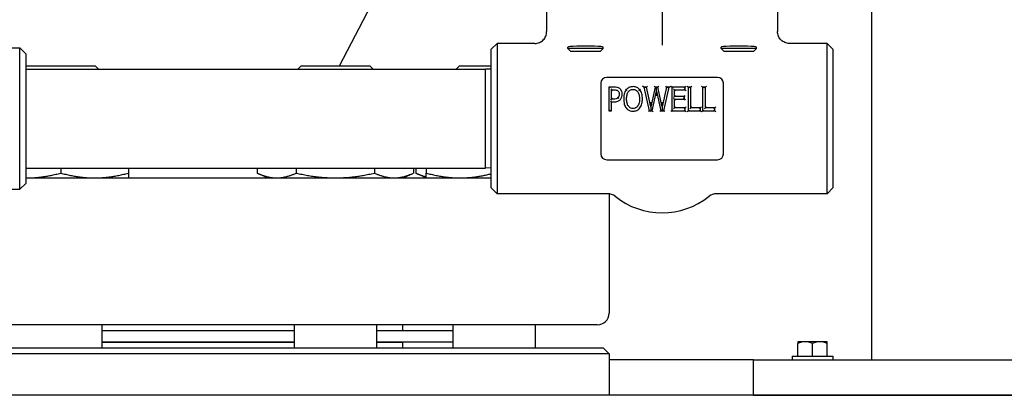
# Model space of a CAD drawing. Header units: inches. Extents: x 24 to 1128, y -69 to 748.
# Tile 466 of 656: x 612.03 to 622.47, y 339.73 to 343.72. Entities that reach past the tile are written whole.
import ezdxf

# ---------------------------------------------------------------- set-up
doc = ezdxf.new("R2010")
doc.units = ezdxf.units.IN
doc.header["$LTSCALE"] = 32
doc.header["$MEASUREMENT"] = 0
doc.layers.add('Visible (ANSI)', color=7, linetype='Continuous', lineweight=30)

msp = doc.modelspace()

# ---------------------------------------------------------------- linework, layer by layer
at = {"layer": 'Visible (ANSI)'}
for p, q in [((621.06363, 375.85867), (621.06363, 340.10867)), ((615.41982, 343.23117), (617.38931, 346.9885)), ((617.61813, 344.02117), (617.61813, 343.59361)), ((618.84313, 344.02117), (618.84313, 343.57401)), ((620.06813, 344.02117), (620.06813, 343.59361)), ((618.84313, 343.57401), (618.84313, 343.44925)), ((617.03063, 343.40617), (617.09313, 343.46867)), ((617.09313, 343.46867), (617.09313, 341.87367)), ((617.49266, 343.46867), (617.09313, 343.46867)), ((620.59313, 343.46867), (620.19361, 343.46867)), ((620.59313, 341.87367), (620.59313, 343.46867)), ((620.65563, 343.40617), (620.59313, 343.46867)), ((611.59313, 343.42117), (612.03063, 343.42117)), ((612.03063, 341.92117), (612.03063, 343.42117)), ((612.09313, 343.35867), (612.03063, 343.42117)), ((612.09313, 343.35867), (612.09313, 341.98367)), ((617.03063, 341.93617), (617.03063, 343.40617)), ((617.84313, 343.41499), (617.84313, 343.42803)), ((618.21813, 343.41499), (617.84313, 343.41499)), ((617.87195, 343.38617), (617.84313, 343.41499)), ((617.87195, 343.38617), (618.18931, 343.38617)), ((618.18931, 343.38617), (618.21813, 343.41499)), ((618.21813, 343.41499), (618.21813, 343.42803)), ((619.46813, 343.41499), (619.46813, 343.42803)), ((619.84313, 343.41499), (619.46813, 343.41499)), ((619.49695, 343.38617), (619.46813, 343.41499)), ((619.49695, 343.38617), (619.81431, 343.38617)), ((619.81431, 343.38617), (619.84313, 343.41499)), ((619.84313, 343.41499), (619.84313, 343.42803)), ((620.65563, 343.40617), (620.65563, 341.93617)), ((612.09837, 343.23117), (612.09313, 343.22593)), ((612.09837, 343.23117), (612.82754, 343.23117)), ((612.82754, 343.23117), (612.86254, 343.19617)), ((615.01224, 343.23117), (614.97724, 343.19617)), ((615.01224, 343.23117), (615.74141, 343.23117)), ((615.74141, 343.23117), (615.77641, 343.19617)), ((616.69457, 343.23117), (616.65957, 343.19617)), ((616.69457, 343.23117), (617.03063, 343.23117)), ((612.09313, 343.19617), (616.96813, 343.19617)), ((616.96813, 342.14617), (616.96813, 343.19617)), ((617.03063, 343.19453), (616.96813, 343.19617)), ((618.19313, 343.04617), (618.19313, 342.29617)), ((619.43063, 343.10867), (618.25563, 343.10867)), ((619.49313, 342.29617), (619.49313, 343.04617)), ((618.27782, 343.00487), (618.28824, 342.99445)), ((618.27782, 343.00487), (618.27782, 342.75487)), ((618.33434, 343.00487), (618.27782, 343.00487)), ((618.29739, 342.98652), (618.30781, 342.9761)), ((618.30781, 342.87643), (618.30781, 342.9761)), ((618.30781, 342.9761), (618.33252, 342.9761)), ((618.31822, 342.96569), (618.30781, 342.9761)), ((618.46218, 342.97631), (618.45394, 342.98267)), ((618.60724, 342.97631), (618.61544, 342.98273)), ((618.64796, 343.00487), (618.63487, 343.01529)), ((618.64796, 343.00487), (618.66105, 342.99445)), ((618.64796, 343.00487), (618.7055, 342.75487)), ((618.67855, 343.00487), (618.64796, 343.00487)), ((618.67855, 343.00487), (618.67016, 342.99445)), ((618.67855, 343.00487), (618.68694, 343.01529)), ((618.72393, 342.79681), (618.67855, 343.00487)), ((618.76891, 343.00487), (618.72393, 342.79681)), ((618.73832, 342.75487), (618.78309, 342.96233)), ((618.76891, 343.00487), (618.7605, 343.01529)), ((618.76891, 343.00487), (618.77731, 342.99445)), ((618.7993, 343.00487), (618.76891, 343.00487)), ((618.78301, 342.99739), (618.77937, 342.99445)), ((618.78309, 342.96233), (618.78301, 342.99739)), ((618.78667, 342.99445), (618.78301, 342.99739)), ((618.78309, 342.96233), (618.82887, 342.75487)), ((618.78309, 342.96233), (618.7832, 342.91348)), ((618.7993, 343.00487), (618.79089, 342.99445)), ((618.7993, 343.00487), (618.8077, 343.01529)), ((618.84468, 342.79498), (618.7993, 343.00487)), ((618.88965, 343.00487), (618.84468, 342.79498)), ((618.86251, 342.75487), (618.91903, 343.00487)), ((618.88965, 343.00487), (618.88123, 343.01529)), ((618.88965, 343.00487), (618.89807, 342.99445)), ((618.91903, 343.00487), (618.88965, 343.00487)), ((618.91903, 343.00487), (618.90599, 342.99445)), ((618.91903, 343.00487), (618.93206, 343.01529)), ((618.93535, 343.01529), (618.94577, 343.00487)), ((618.94577, 343.00487), (618.95619, 342.99445)), ((618.94577, 343.00487), (618.94577, 342.75487)), ((619.08637, 343.00487), (618.94577, 343.00487)), ((618.97575, 342.97529), (618.96534, 342.98571)), ((618.97575, 342.97529), (619.08637, 342.97529)), ((618.97575, 342.90682), (618.97575, 342.97529)), ((618.97575, 342.97529), (618.98617, 342.96488)), ((618.97575, 342.90682), (618.98617, 342.91723)), ((619.08637, 343.00487), (619.07595, 342.99445)), ((619.08637, 342.97529), (619.07595, 342.98571)), ((619.07887, 342.90682), (619.08929, 342.91723)), ((619.08637, 343.00487), (619.09679, 343.01529)), ((619.08637, 342.97529), (619.08637, 343.00487)), ((619.08637, 342.97529), (619.09679, 342.96488)), ((619.11919, 343.00487), (619.10877, 343.01529)), ((619.11919, 343.00487), (619.12961, 342.99445)), ((619.11919, 343.00487), (619.11919, 342.75487)), ((619.14917, 343.00487), (619.11919, 343.00487)), ((619.14917, 343.00487), (619.13876, 342.99445)), ((619.14917, 343.00487), (619.15959, 343.01529)), ((619.14917, 342.78445), (619.14917, 343.00487)), ((619.27296, 343.00487), (619.26254, 343.01529)), ((619.27296, 343.00487), (619.27296, 342.75487)), ((619.27296, 343.00487), (619.28338, 342.99445)), ((619.30294, 343.00487), (619.27296, 343.00487)), ((619.30294, 343.00487), (619.29253, 342.99445)), ((619.30294, 343.00487), (619.31336, 343.01529)), ((619.30294, 342.78445), (619.30294, 343.00487)), ((618.29739, 342.86601), (618.30781, 342.87643)), ((618.30781, 342.84806), (618.29739, 342.85848)), ((618.31822, 342.88684), (618.30781, 342.87643)), ((618.32827, 342.87643), (618.30781, 342.87643)), ((618.30781, 342.75487), (618.30781, 342.84806)), ((618.30781, 342.84806), (618.33313, 342.84806)), ((618.36803, 342.89828), (618.37588, 342.89142)), ((618.72393, 342.79681), (618.72389, 342.8459)), ((618.84468, 342.79498), (618.84463, 342.84449)), ((618.97575, 342.90682), (618.96534, 342.8964)), ((618.97575, 342.87724), (618.96534, 342.88765)), ((619.07887, 342.90682), (618.97575, 342.90682)), ((618.97575, 342.87724), (619.07887, 342.87724)), ((618.97575, 342.78445), (618.97575, 342.87724)), ((618.97575, 342.87724), (618.98617, 342.86682)), ((619.07887, 342.90682), (619.06846, 342.8964)), ((619.07887, 342.87724), (619.06846, 342.88765)), ((619.07887, 342.87724), (619.07887, 342.90682)), ((619.07887, 342.87724), (619.08929, 342.86682)), ((618.27782, 342.75487), (618.28824, 342.76529)), ((618.27782, 342.75487), (618.30781, 342.75487)), ((618.30781, 342.75487), (618.29739, 342.76529)), ((618.7055, 342.75487), (618.6972, 342.74445)), ((618.7055, 342.75487), (618.71379, 342.76529)), ((618.7055, 342.75487), (618.73832, 342.75487)), ((618.72014, 342.76529), (618.72396, 342.76221)), ((618.72393, 342.79681), (618.72396, 342.76221)), ((618.72396, 342.76221), (618.72778, 342.76529)), ((618.73832, 342.75487), (618.72991, 342.76529)), ((618.73832, 342.75487), (618.74672, 342.74445)), ((618.82887, 342.75487), (618.82051, 342.74445)), ((618.82887, 342.75487), (618.83724, 342.76529)), ((618.82887, 342.75487), (618.86251, 342.75487)), ((618.84471, 342.76184), (618.84044, 342.76529)), ((618.84468, 342.79498), (618.84471, 342.76184)), ((618.84897, 342.76529), (618.84471, 342.76184)), ((618.86251, 342.75487), (618.85418, 342.76529)), ((618.87083, 342.74445), (618.86251, 342.75487)), ((618.94577, 342.75487), (618.93535, 342.74445)), ((618.94577, 342.75487), (618.95619, 342.76529)), ((618.94577, 342.75487), (619.08637, 342.75487)), ((618.97575, 342.78445), (618.96534, 342.77403)), ((618.97575, 342.78445), (618.98617, 342.79487)), ((619.08637, 342.78445), (618.97575, 342.78445)), ((619.08637, 342.78445), (619.07595, 342.77403)), ((619.08637, 342.75487), (619.07595, 342.76529)), ((619.08637, 342.78445), (619.09679, 342.79487)), ((619.08637, 342.75487), (619.08637, 342.78445)), ((619.08637, 342.75487), (619.09679, 342.74445)), ((619.10877, 342.74445), (619.11919, 342.75487)), ((619.11919, 342.75487), (619.12961, 342.76529)), ((619.11919, 342.75487), (619.24926, 342.75487)), ((619.14917, 342.78445), (619.13876, 342.77403)), ((619.14917, 342.78445), (619.15959, 342.79487)), ((619.24926, 342.78445), (619.14917, 342.78445)), ((619.24926, 342.78445), (619.23884, 342.77403)), ((619.24926, 342.75487), (619.23884, 342.76529)), ((619.24926, 342.78445), (619.25967, 342.79487)), ((619.24926, 342.75487), (619.24926, 342.78445)), ((619.24926, 342.75487), (619.25967, 342.74445)), ((619.26254, 342.74445), (619.27296, 342.75487)), ((619.27296, 342.75487), (619.28338, 342.76529)), ((619.27296, 342.75487), (619.40302, 342.75487)), ((619.30294, 342.78445), (619.29253, 342.77403)), ((619.30294, 342.78445), (619.31336, 342.79487)), ((619.40302, 342.78445), (619.30294, 342.78445)), ((619.40302, 342.78445), (619.39261, 342.77403)), ((619.40302, 342.75487), (619.39261, 342.76529)), ((619.40302, 342.78445), (619.41344, 342.79487)), ((619.40302, 342.75487), (619.40302, 342.78445)), ((619.40302, 342.75487), (619.41344, 342.74445)), ((618.25563, 342.23367), (619.43063, 342.23367)), ((612.09313, 342.14617), (616.96813, 342.14617)), ((612.46296, 342.14617), (612.46296, 342.09304)), ((613.18196, 342.14617), (613.18196, 342.09304)), ((614.5466, 342.14617), (614.5466, 342.09304)), ((614.65783, 342.04117), (614.5466, 342.09304)), ((614.96171, 342.14617), (614.96171, 342.09304)), ((615.79194, 342.14617), (615.79194, 342.09304)), ((616.09583, 342.04117), (616.20706, 342.09304)), ((616.20706, 342.14617), (616.20706, 342.09304)), ((616.22892, 342.14617), (616.22892, 342.09304)), ((616.34015, 342.04117), (616.22892, 342.09304)), ((616.34015, 342.14617), (616.34015, 342.09304)), ((617.03063, 342.14781), (616.96813, 342.14617)), ((612.09313, 341.98367), (612.03063, 341.92117)), ((612.09313, 342.04117), (617.03063, 342.04117)), ((611.29063, 341.92117), (612.03063, 341.92117)), ((617.03063, 341.93617), (617.09313, 341.87367)), ((618.26641, 341.87367), (617.09313, 341.87367)), ((618.28063, 341.87286), (618.28063, 340.60617)), ((620.59313, 341.87367), (619.41985, 341.87367)), ((620.65563, 341.93617), (620.59313, 341.87367)), ((618.15563, 340.48117), (603.40563, 340.48117)), ((612.90046, 340.48117), (612.90046, 340.23617)), ((612.90046, 340.42117), (614.93933, 340.42117)), ((614.93933, 340.48117), (614.93933, 340.23617)), ((615.81433, 340.48117), (615.81433, 340.23617)), ((615.81433, 340.42117), (616.62165, 340.42117)), ((616.09063, 340.48117), (616.09063, 340.42117)), ((616.62165, 340.48117), (616.62165, 340.23617)), ((617.49665, 340.48117), (617.49665, 340.23617)), ((612.90046, 340.30117), (614.93933, 340.30117)), ((615.81433, 340.30117), (616.62165, 340.30117)), ((615.97063, 340.30117), (615.97063, 340.29617)), ((620.36063, 340.30267), (620.28263, 340.30267)), ((620.28263, 340.30267), (620.28263, 340.28345)), ((620.51663, 340.30267), (620.36063, 340.30267)), ((620.59463, 340.30267), (620.51663, 340.30267)), ((620.59463, 340.28345), (620.59463, 340.30267)), ((603.34463, 340.23617), (618.21813, 340.23617)), ((612.90046, 340.29617), (614.93933, 340.29617)), ((615.81433, 340.29617), (616.09063, 340.29617)), ((616.09063, 340.29617), (616.09063, 340.23617)), ((618.21813, 340.23617), (618.28063, 340.17367)), ((620.28263, 340.14767), (620.28263, 340.28345)), ((620.43863, 340.14767), (620.43863, 340.28345)), ((620.59463, 340.14767), (620.59463, 340.28345)), ((618.28063, 340.17367), (603.34463, 340.17367)), ((618.28063, 340.17367), (618.28063, 339.73367)), ((619.81363, 340.10867), (618.28063, 340.10867)), ((619.81363, 340.10867), (623.81363, 340.10867)), ((619.81363, 339.73367), (619.81363, 340.10867)), ((620.22263, 340.14767), (620.65463, 340.14767)), ((620.22263, 340.14767), (620.22263, 340.10867)), ((620.65463, 340.14767), (620.65463, 340.10867)), ((752.78063, 339.73367), (468.78063, 339.73367)), ((619.81363, 339.73367), (623.81363, 339.73367))]:
    msp.add_line(p, q, dxfattribs=at)
for centre, radius, start, end in [((618.25563, 343.04617), 0.0625, 90, 180), ((619.43063, 343.04617), 0.0625, 0, 90), ((618.25563, 342.29617), 0.0625, 180, 270), ((619.43063, 342.29617), 0.0625, 270, 0), ((618.26641, 341.74867), 0.125, 51.30526, 90), ((619.41985, 341.74867), 0.125, 90, 128.69474), ((618.84313, 342.46867), 0.7975, 231.30526, 308.69474), ((618.15563, 340.60617), 0.125, 270, 0)]:
    msp.add_arc(centre, radius, start, end, dxfattribs=at)
for centre, major_axis, ratio, start_param, end_param in [((618.03063, 343.42803), (-0.1875, 0), 0.06996805, 3.14159265, 6.28318531), ((619.65563, 343.42803), (-0.1875, 0), 0.06996805, 3.14159265, 6.28318531), ((620.36063, 340.08205), (0, 0.22062), 0.8660254, 0, 0.42053434), ((620.36063, 340.08205), (0, 0.22062), 0.8660254, 5.86265097, 6.28318531), ((620.51663, 340.08205), (0, 0.22062), 0.8660254, 0, 0.42053434), ((620.51663, 340.08205), (0, 0.22062), 0.8660254, 5.86265097, 6.28318531)]:
    msp.add_ellipse(centre, major_axis=major_axis, ratio=ratio, start_param=start_param, end_param=end_param, dxfattribs=at)
for points, knots in [([(617.49266, 343.46867), (617.49276, 343.46867), (617.49287, 343.46867), (617.50141, 343.46869), (617.50981, 343.46956), (617.52632, 343.47296), (617.53438, 343.47548), (617.55713, 343.48519), (617.57075, 343.49445), (617.5936, 343.51763), (617.60264, 343.5313), (617.61496, 343.56133), (617.61813, 343.57739), (617.61813, 343.59361)], [-0.000814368, -0.000814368, -0.000814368, -0.000814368, 0, 0, 0.064241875, 0.064241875, 0.128437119, 0.128437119, 0.252723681, 0.252723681, 0.376479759, 0.376479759, 0.500082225, 0.500082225, 0.500082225, 0.500082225]), ([(620.19361, 343.46867), (620.1935, 343.46867), (620.1934, 343.46867), (620.18486, 343.46869), (620.17645, 343.46956), (620.15994, 343.47296), (620.15188, 343.47548), (620.12913, 343.48519), (620.11552, 343.49445), (620.09266, 343.51763), (620.08362, 343.5313), (620.0713, 343.56133), (620.06813, 343.57739), (620.06813, 343.59361)], [-0.000814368, -0.000814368, -0.000814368, -0.000814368, 0, 0, 0.064241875, 0.064241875, 0.128437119, 0.128437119, 0.252723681, 0.252723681, 0.376479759, 0.376479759, 0.500082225, 0.500082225, 0.500082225, 0.500082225]), ([(618.33252, 342.9761), (618.34066, 342.9761), (618.34876, 342.97559), (618.35592, 342.97398), (618.362, 342.9726), (618.36767, 342.97012), (618.37243, 342.96658)], [-0.122506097, -0.122506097, -0.122506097, -0.122506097, -0.056963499, -0.056963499, -0.056963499, 0, 0, 0, 0]), ([(618.39289, 342.98927), (618.38431, 342.99591), (618.37372, 343.00019), (618.35373, 343.00433), (618.34392, 343.00487), (618.33434, 343.00487)], [-0.138862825, -0.138862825, -0.138862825, -0.138862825, -0.069431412, -0.069431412, 0, 0, 0, 0]), ([(618.37243, 342.96658), (618.37425, 342.96525), (618.37592, 342.96379), (618.38228, 342.95711), (618.38547, 342.9506), (618.38818, 342.93851), (618.38864, 342.93352), (618.38864, 342.92849)], [-0.133484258, -0.133484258, -0.133484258, -0.133484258, -0.111838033, -0.111838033, -0.043014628, -0.043014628, 0, 0, 0, 0]), ([(618.38864, 342.92849), (618.38864, 342.92116), (618.38775, 342.91397), (618.3856, 342.90773), (618.38356, 342.90182), (618.3802, 342.89627), (618.37588, 342.89142)], [-0.120762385, -0.120762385, -0.120762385, -0.120762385, -0.058711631, -0.058711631, -0.058711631, 0, 0, 0, 0]), ([(618.41964, 342.92951), (618.41964, 342.93528), (618.41924, 342.94125), (618.41645, 342.95683), (618.41267, 342.9665), (618.403, 342.98029), (618.39822, 342.98523), (618.39289, 342.98927)], [-0.147704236, -0.147704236, -0.147704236, -0.147704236, -0.107448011, -0.107448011, -0.043038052, -0.043038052, 0, 0, 0, 0]), ([(618.39999, 342.874), (618.40705, 342.88168), (618.41196, 342.89106), (618.41816, 342.90981), (618.41964, 342.91982), (618.41964, 342.92951)], [-0.132539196, -0.132539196, -0.132539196, -0.132539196, -0.066269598, -0.066269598, 0, 0, 0, 0]), ([(618.46218, 342.97631), (618.45164, 342.96231), (618.44481, 342.94602), (618.43659, 342.91309), (618.43524, 342.89627), (618.43524, 342.87987)], [-0.240711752, -0.240711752, -0.240711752, -0.240711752, -0.120355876, -0.120355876, 0, 0, 0, 0]), ([(618.53471, 343.01014), (618.52787, 343.01014), (618.52084, 343.00954), (618.50279, 343.00592), (618.49202, 343.00159), (618.47465, 342.98995), (618.46785, 342.98345), (618.46218, 342.97631)], [-0.18591653, -0.18591653, -0.18591653, -0.18591653, -0.138338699, -0.138338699, -0.06221417, -0.06221417, 0, 0, 0, 0]), ([(618.47042, 342.96994), (618.4704, 342.96995), (618.47038, 342.96997), (618.46927, 342.97082), (618.4682, 342.97166), (618.46621, 342.97319), (618.46531, 342.97389), (618.4638, 342.97505), (618.46321, 342.97551), (618.46239, 342.97614), (618.46218, 342.97631), (618.46218, 342.97631)], [-0.0416936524, -0.0416936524, -0.0416936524, -0.0416936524, -0.0415007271, -0.0415007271, -0.0310068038, -0.0310068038, -0.0206705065, -0.0206705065, -0.010335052, -0.010335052, 0, 0, 0, 0]), ([(618.46623, 342.87987), (618.46623, 342.89469), (618.46755, 342.90951), (618.47099, 342.92343), (618.47387, 342.93506), (618.47828, 342.94629), (618.48467, 342.95544)], [-0.215766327, -0.215766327, -0.215766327, -0.215766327, -0.098071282, -0.098071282, -0.098071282, 0, 0, 0, 0]), ([(618.48467, 342.95544), (618.48705, 342.95885), (618.48968, 342.96207), (618.49667, 342.9691), (618.50124, 342.97253), (618.50625, 342.97509), (618.51306, 342.97858), (618.52072, 342.98053), (618.53072, 342.9813), (618.53271, 342.98137), (618.53471, 342.98137)], [-0.174271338, -0.174271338, -0.174271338, -0.174271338, -0.138546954, -0.138546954, -0.086957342, -0.086957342, -0.086957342, -0.017106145, -0.017106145, 0, 0, 0, 0]), ([(618.60724, 342.97631), (618.60294, 342.9817), (618.598, 342.98666), (618.5824, 342.99891), (618.5706, 343.00461), (618.55037, 343.00937), (618.54241, 343.01014), (618.53471, 343.01014)], [-0.185883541, -0.185883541, -0.185883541, -0.185883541, -0.139125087, -0.139125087, -0.053509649, -0.053509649, 0, 0, 0, 0]), ([(618.53471, 342.98137), (618.53973, 342.98137), (618.54473, 342.98087), (618.55719, 342.97808), (618.56432, 342.97491), (618.57604, 342.96629), (618.58077, 342.96123), (618.58475, 342.95544)], [-0.174076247, -0.174076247, -0.174076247, -0.174076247, -0.130644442, -0.130644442, -0.061153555, -0.061153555, 0, 0, 0, 0]), ([(618.58475, 342.95544), (618.59174, 342.94536), (618.59638, 342.93273), (618.6021, 342.90705), (618.60319, 342.89346), (618.60319, 342.87987)], [-0.215666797, -0.215666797, -0.215666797, -0.215666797, -0.107833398, -0.107833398, 0, 0, 0, 0]), ([(618.59904, 342.96988), (618.59905, 342.9699), (618.59907, 342.96992), (618.60018, 342.97078), (618.60125, 342.97162), (618.60323, 342.97317), (618.60412, 342.97387), (618.60562, 342.97504), (618.60622, 342.97551), (618.60703, 342.97614), (618.60724, 342.97631), (618.60724, 342.97631)], [-0.0001929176, -0.0001929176, -0.0001929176, -0.0001929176, 0, 0, 0.0104928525, 0.0104928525, 0.020828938, 0.020828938, 0.0311645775, 0.0311645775, 0.0415000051, 0.0415000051, 0.0415000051, 0.0415000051]), ([(618.63418, 342.87987), (618.63418, 342.89824), (618.63242, 342.91712), (618.62709, 342.93538), (618.62295, 342.94958), (618.61673, 342.96395), (618.60724, 342.97631)], [-0.240427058, -0.240427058, -0.240427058, -0.240427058, -0.105767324, -0.105767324, -0.105767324, 0, 0, 0, 0]), ([(618.37588, 342.89142), (618.37069, 342.88537), (618.36402, 342.88133), (618.34743, 342.87707), (618.33783, 342.87643), (618.32827, 342.87643)], [-0.153328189, -0.153328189, -0.153328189, -0.153328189, -0.076664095, -0.076664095, 0, 0, 0, 0]), ([(618.33313, 342.84806), (618.34591, 342.84806), (618.35945, 342.84908), (618.37274, 342.85465), (618.38301, 342.85896), (618.39255, 342.86577), (618.39999, 342.874)], [-0.165300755, -0.165300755, -0.165300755, -0.165300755, -0.073748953, -0.073748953, -0.073748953, 0, 0, 0, 0]), ([(618.37588, 342.89142), (618.37588, 342.89142), (618.37608, 342.89124), (618.37685, 342.89057), (618.37742, 342.89007), (618.37885, 342.88881), (618.37971, 342.88807), (618.3816, 342.88641), (618.38262, 342.88552), (618.38368, 342.88459), (618.3837, 342.88458), (618.38372, 342.88456)], [-0.0414998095, -0.0414998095, -0.0414998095, -0.0414998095, -0.0311644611, -0.0311644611, -0.0208288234, -0.0208288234, -0.0104926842, -0.0104926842, 0, 0, 0.0001929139, 0.0001929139, 0.0001929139, 0.0001929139]), ([(618.43524, 342.87987), (618.43524, 342.86158), (618.43703, 342.84281), (618.44223, 342.82466), (618.44631, 342.81041), (618.45257, 342.79596), (618.46218, 342.78364)], [-0.239775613, -0.239775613, -0.239775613, -0.239775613, -0.105784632, -0.105784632, -0.105784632, 0, 0, 0, 0]), ([(618.53471, 342.77837), (618.52651, 342.77837), (618.51839, 342.7798), (618.50075, 342.78711), (618.49181, 342.79478), (618.48487, 342.80451), (618.47883, 342.81297), (618.47457, 342.82285), (618.46764, 342.84813), (618.46623, 342.86396), (618.46623, 342.87987)], [-0.389250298, -0.389250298, -0.389250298, -0.389250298, -0.317994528, -0.317994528, -0.216087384, -0.216087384, -0.216087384, -0.126118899, -0.126118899, 0, 0, 0, 0]), ([(618.60319, 342.87987), (618.60319, 342.87063), (618.6027, 342.86134), (618.60034, 342.84353), (618.59852, 342.83499), (618.59139, 342.81385), (618.58429, 342.80183), (618.5637, 342.78327), (618.54964, 342.77837), (618.53471, 342.77837)], [-0.389173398, -0.389173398, -0.389173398, -0.389173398, -0.315922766, -0.315922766, -0.244878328, -0.244878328, -0.129442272, -0.129442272, 0, 0, 0, 0]), ([(618.60724, 342.78364), (618.61815, 342.79762), (618.62466, 342.81412), (618.63268, 342.84675), (618.63418, 342.8635), (618.63418, 342.87987)], [-0.239728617, -0.239728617, -0.239728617, -0.239728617, -0.119864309, -0.119864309, 0, 0, 0, 0]), ([(618.46218, 342.78364), (618.46627, 342.77841), (618.47101, 342.77345), (618.48479, 342.76219), (618.49465, 342.75697), (618.51479, 342.75081), (618.52489, 342.7496), (618.53471, 342.7496)], [-0.186391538, -0.186391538, -0.186391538, -0.186391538, -0.141023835, -0.141023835, -0.068435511, -0.068435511, 0, 0, 0, 0]), ([(618.53471, 342.7496), (618.54821, 342.7496), (618.56235, 342.7522), (618.57503, 342.75791), (618.58779, 342.76366), (618.59888, 342.77307), (618.60724, 342.78364)], [-0.18613429, -0.18613429, -0.18613429, -0.18613429, -0.092571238, -0.092571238, -0.092571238, 0, 0, 0, 0])]:
    msp.add_open_spline(points, degree=3, knots=knots, dxfattribs=at)
for points, weights in [([(612.10346, 342.04117), (612.2703, 342.04117), (612.46296, 342.09304)], [1, 1.0379548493, 1]), ([(612.46296, 342.09304), (612.65561, 342.04117), (612.82246, 342.04117)], [1, 1.0379548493, 1]), ([(612.82246, 342.04117), (612.9893, 342.04117), (613.18196, 342.09304)], [1, 1.0379548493, 1]), ([(613.18196, 342.09304), (613.18196, 342.04117), (613.18196, 342.04117)], [1, 1.0379548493, 1]), ([(614.5466, 342.09304), (614.65783, 342.04117), (614.75415, 342.04117)], [1, 1.0379548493, 1]), ([(614.75415, 342.04117), (614.85048, 342.04117), (614.96171, 342.09304)], [1, 1.0379548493, 1]), ([(614.96171, 342.09304), (615.18417, 342.04117), (615.37683, 342.04117)], [1, 1.0379548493, 1]), ([(615.37683, 342.04117), (615.56948, 342.04117), (615.79194, 342.09304)], [1, 1.0379548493, 1]), ([(615.79194, 342.09304), (615.90317, 342.04117), (615.9995, 342.04117)], [1, 1.0379548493, 1]), ([(615.9995, 342.04117), (616.09583, 342.04117), (616.20706, 342.09304)], [1, 1.0379548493, 1]), ([(616.22892, 342.09304), (616.28757, 342.06569), (616.34015, 342.053)], [1, 1.01965956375, 1.01895290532]), ([(616.34015, 342.09304), (616.53281, 342.04117), (616.69965, 342.04117)], [1, 1.0379548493, 1]), ([(616.34015, 342.04117), (616.34015, 342.04117), (616.34015, 342.09304)], [1, 1.0379548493, 1]), ([(616.69965, 342.04117), (616.85486, 342.04117), (617.03063, 342.08559)], [1, 1.03521467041, 1.00508469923]), ([(612.09313, 342.04122), (612.0983, 342.04117), (612.10346, 342.04117)], [1.00219746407, 1.00113252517, 1])]:
    msp.add_rational_spline(points, weights, degree=2, dxfattribs=at)

doc.saveas('drawing.dxf')
